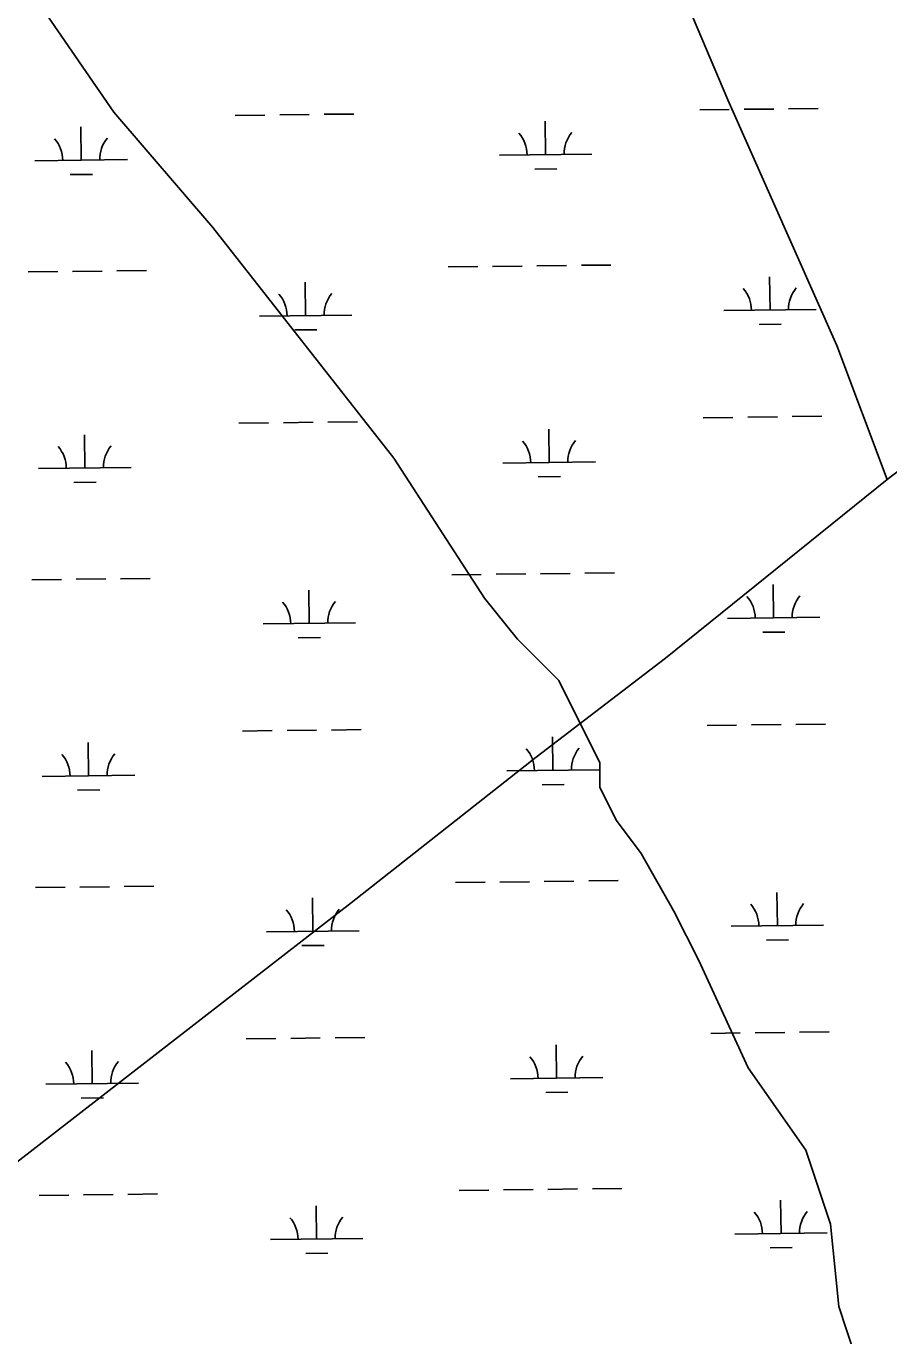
# Model space of a CAD drawing. Extents: x 3694830 to 3732949, y 415201 to 440970.
# Drawn here: x 3722856 to 3723789, y 424231 to 425647 of the extents above; entities that cross this region are included whole.
import ezdxf

# ---------------------------------------------------------------- set-up
doc = ezdxf.new("R2010")
doc.units = 0
doc.layers.add('V-TOPO-SHOR', color=7, linetype='Continuous')
doc.layers.add('V-WETL-SWMP', color=7, linetype='Continuous')

msp = doc.modelspace()

# ---------------------------------------------------------------- linework, layer by layer
at = {"layer": 'V-TOPO-SHOR'}
for points in [[(3722897, 427210.7), (3723002.9, 427011.3), (3723246, 426436.5), (3723614.5, 425567), (3723732.4, 425301.7), (3723786.8, 425156.9)], [(3723752.3, 424209.6), (3723734.5, 424263), (3723725.6, 424352), (3723698.9, 424432.2), (3723636.5, 424521.2), (3723583.1, 424636.9), (3723556.4, 424690.3), (3723520.8, 424752.7), (3723494.1, 424788.3), (3723476.3, 424823.9), (3723476.3, 424850.6), (3723431.8, 424939.6), (3723387.3, 424984.1), (3723351.7, 425028.6), (3723253.7, 425180), (3723057.9, 425429.3), (3722951.1, 425553.9), (3722773, 425812.1)], [(3724038.3, 425348.9), (3723786.8, 425156.9), (3723547.1, 424963.7), (3723407.5, 424856.6), (3723207.5, 424699.3), (3722960.3, 424507.6), (3722773.6, 424363), (3722535.6, 424174.1), (3722351.3, 424025.9), (3722170.6, 423881.7), (3722006.1, 423752.1)]]:
    msp.add_lwpolyline(points, dxfattribs=at)
at = {"layer": 'V-WETL-SWMP'}
for p, q in [((3723082.3, 425550.3), (3723114.3, 425550.7)), ((3723130.3, 425550.9), (3723162.3, 425551.3)), ((3723178.3, 425551.5), (3723210.3, 425551.8)), ((3723584.2, 425556.3), (3723616.2, 425556.7)), ((3723632.2, 425556.9), (3723664.2, 425557.2)), ((3723680.2, 425557.4), (3723712.2, 425557.8)), ((3722915.8, 425501.9), (3722915.4, 425537.9)), ((3723417.7, 425507.9), (3723417.2, 425543.9)), ((3723367.7, 425507.3), (3723467.7, 425508.5)), ((3722865.8, 425501.3), (3722965.8, 425502.5)), ((3722904, 425486.3), (3722928, 425486.6)), ((3723405.9, 425492.3), (3723429.9, 425492.6)), ((3722858.4, 425381.1), (3722890.4, 425381.5)), ((3722906.4, 425381.7), (3722938.4, 425382.1)), ((3722954.4, 425382.3), (3722986.4, 425382.6)), ((3723312.3, 425386.5), (3723344.3, 425386.9)), ((3723360.3, 425387.1), (3723392.3, 425387.5)), ((3723408.3, 425387.7), (3723440.3, 425388.1)), ((3723456.3, 425388.3), (3723488.3, 425388.6)), ((3723158.3, 425334), (3723157.9, 425370)), ((3723660.2, 425339.9), (3723659.7, 425375.9)), ((3723610.2, 425339.3), (3723710.2, 425340.5)), ((3723108.3, 425333.4), (3723208.3, 425334.5)), ((3723648.3, 425324.4), (3723672.3, 425324.7)), ((3723146.5, 425318.4), (3723170.5, 425318.7)), ((3723636.1, 425224.2), (3723668.1, 425224.6)), ((3723684.1, 425224.8), (3723716.1, 425225.2)), ((3723086.3, 425217.7), (3723118.3, 425218)), ((3723134.3, 425218.2), (3723166.3, 425218.6)), ((3723182.3, 425218.8), (3723214.3, 425219.2)), ((3723421.6, 425175.2), (3723421.2, 425211.2)), ((3723588.1, 425223.6), (3723620.1, 425224)), ((3722919.8, 425169.2), (3722919.3, 425205.2)), ((3722869.8, 425168.6), (3722969.8, 425169.8)), ((3723371.6, 425174.6), (3723471.6, 425175.8)), ((3722907.9, 425153.7), (3722931.9, 425153.9)), ((3723409.8, 425159.6), (3723433.8, 425159.9)), ((3723364.2, 425054.5), (3723396.2, 425054.8)), ((3723412.2, 425055), (3723444.2, 425055.4)), ((3723460.2, 425055.6), (3723492.2, 425056)), ((3722862.4, 425048.5), (3722894.4, 425048.9)), ((3722910.4, 425049), (3722942.4, 425049.4)), ((3722958.3, 425049.6), (3722990.3, 425050)), ((3723316.2, 425053.9), (3723348.2, 425054.3)), ((3723664.1, 425007.3), (3723663.7, 425043.3)), ((3723162.3, 425001.3), (3723161.8, 425037.3)), ((3723112.3, 425000.7), (3723212.3, 425001.9)), ((3723614.1, 425006.7), (3723714.1, 425007.9)), ((3723150.4, 424985.7), (3723174.4, 424986)), ((3723652.3, 424991.7), (3723676.3, 424992)), ((3723090.2, 424885), (3723122.2, 424885.4)), ((3723138.2, 424885.6), (3723170.2, 424886)), ((3723186.2, 424886.1), (3723218.2, 424886.5)), ((3723592.1, 424891), (3723624.1, 424891.4)), ((3723640.1, 424891.6), (3723672.1, 424891.9)), ((3723688.1, 424892.1), (3723720.1, 424892.5)), ((3722923.7, 424836.6), (3722923.3, 424872.6)), ((3723425.6, 424842.6), (3723425.2, 424878.6)), ((3723375.6, 424842), (3723475.6, 424843.2)), ((3722873.7, 424836), (3722973.7, 424837.2)), ((3722911.9, 424821), (3722935.9, 424821.3)), ((3723413.8, 424827), (3723437.8, 424827.3)), ((3722866.3, 424715.8), (3722898.3, 424716.2)), ((3722914.3, 424716.4), (3722946.3, 424716.8)), ((3722962.3, 424717), (3722994.3, 424717.3)), ((3723320.2, 424721.2), (3723352.2, 424721.6)), ((3723368.2, 424721.8), (3723400.2, 424722.2)), ((3723416.2, 424722.4), (3723448.2, 424722.8)), ((3723464.2, 424723), (3723496.2, 424723.3)), ((3723166.2, 424668.7), (3723165.8, 424704.6)), ((3723668.1, 424674.6), (3723667.7, 424710.6)), ((3723618.1, 424674), (3723718.1, 424675.2)), ((3723116.2, 424668.1), (3723216.2, 424669.2)), ((3723656.3, 424659.1), (3723680.3, 424659.3)), ((3723154.4, 424653.1), (3723178.4, 424653.4)), ((3723644.1, 424558.9), (3723676.1, 424559.3)), ((3723692.1, 424559.5), (3723724.1, 424559.9)), ((3723094.2, 424552.4), (3723126.2, 424552.7)), ((3723142.2, 424552.9), (3723174.2, 424553.3)), ((3723190.2, 424553.5), (3723222.2, 424553.9)), ((3723429.6, 424509.9), (3723429.1, 424545.9)), ((3723596.1, 424558.3), (3723628.1, 424558.7)), ((3722927.7, 424503.9), (3722927.3, 424539.9)), ((3722877.7, 424503.3), (3722977.7, 424504.5)), ((3723379.6, 424509.3), (3723479.6, 424510.5)), ((3722915.9, 424488.4), (3722939.9, 424488.6)), ((3723417.8, 424494.3), (3723441.8, 424494.6)), ((3723372.2, 424389.2), (3723404.2, 424389.5)), ((3723420.2, 424389.7), (3723452.2, 424390.1)), ((3723468.2, 424390.3), (3723500.2, 424390.7)), ((3722870.3, 424383.2), (3722902.3, 424383.5)), ((3722918.3, 424383.7), (3722950.3, 424384.1)), ((3722966.3, 424384.3), (3722998.3, 424384.7)), ((3723324.2, 424388.6), (3723356.2, 424389)), ((3723672.1, 424342), (3723671.6, 424378)), ((3723170.2, 424336), (3723169.8, 424372)), ((3723120.2, 424335.4), (3723220.2, 424336.6)), ((3723622.1, 424341.4), (3723722.1, 424342.6)), ((3723158.4, 424320.4), (3723182.4, 424320.7)), ((3723660.2, 424326.4), (3723684.2, 424326.7))]:
    msp.add_line(p, q, dxfattribs=at)
for centre, start, end in [((3722860.6, 425501.7), 359.9115, 41.4552), ((3722971, 425503), 139.9115, 181.4552), ((3723362.4, 425507.7), 359.9115, 41.4552), ((3723472.9, 425509), 139.9115, 181.4552), ((3723103, 425333.8), 359.9115, 41.4552), ((3723213.5, 425335.1), 139.9115, 181.4552), ((3723604.9, 425339.8), 359.9115, 41.4552), ((3723715.4, 425341.1), 139.9115, 181.4552), ((3723366.4, 425175), 359.9115, 41.4552), ((3723476.9, 425176.4), 139.9115, 181.4552), ((3722864.5, 425169.1), 359.9115, 41.4552), ((3722975, 425170.4), 139.9115, 181.4552), ((3723608.9, 425007.1), 359.9115, 41.4552), ((3723719.4, 425008.4), 139.9115, 181.4552), ((3723107, 425001.1), 359.9115, 41.4552), ((3723217.5, 425002.4), 139.9115, 181.4552), ((3722868.5, 424836.4), 359.9115, 41.4552), ((3722979, 424837.7), 139.9115, 181.4552), ((3723370.4, 424842.4), 359.9115, 41.4552), ((3723480.8, 424843.7), 139.9115, 181.4552), ((3723111, 424668.5), 359.9115, 41.4552), ((3723221.5, 424669.8), 139.9115, 181.4552), ((3723612.9, 424674.5), 359.9115, 41.4552), ((3723723.3, 424675.8), 139.9115, 181.4552), ((3723374.3, 424509.7), 359.9115, 41.4552), ((3723484.8, 424511.1), 139.9115, 181.4552), ((3722872.5, 424503.7), 359.9115, 41.4552), ((3722982.9, 424505.1), 139.9115, 181.4552), ((3723616.8, 424341.8), 359.9115, 41.4552), ((3723727.3, 424343.1), 139.9115, 181.4552), ((3723114.9, 424335.8), 359.9115, 41.4552), ((3723225.4, 424337.1), 139.9115, 181.4552)]:
    msp.add_arc(centre, 35.2, start, end, dxfattribs=at)

doc.saveas('drawing.dxf')
